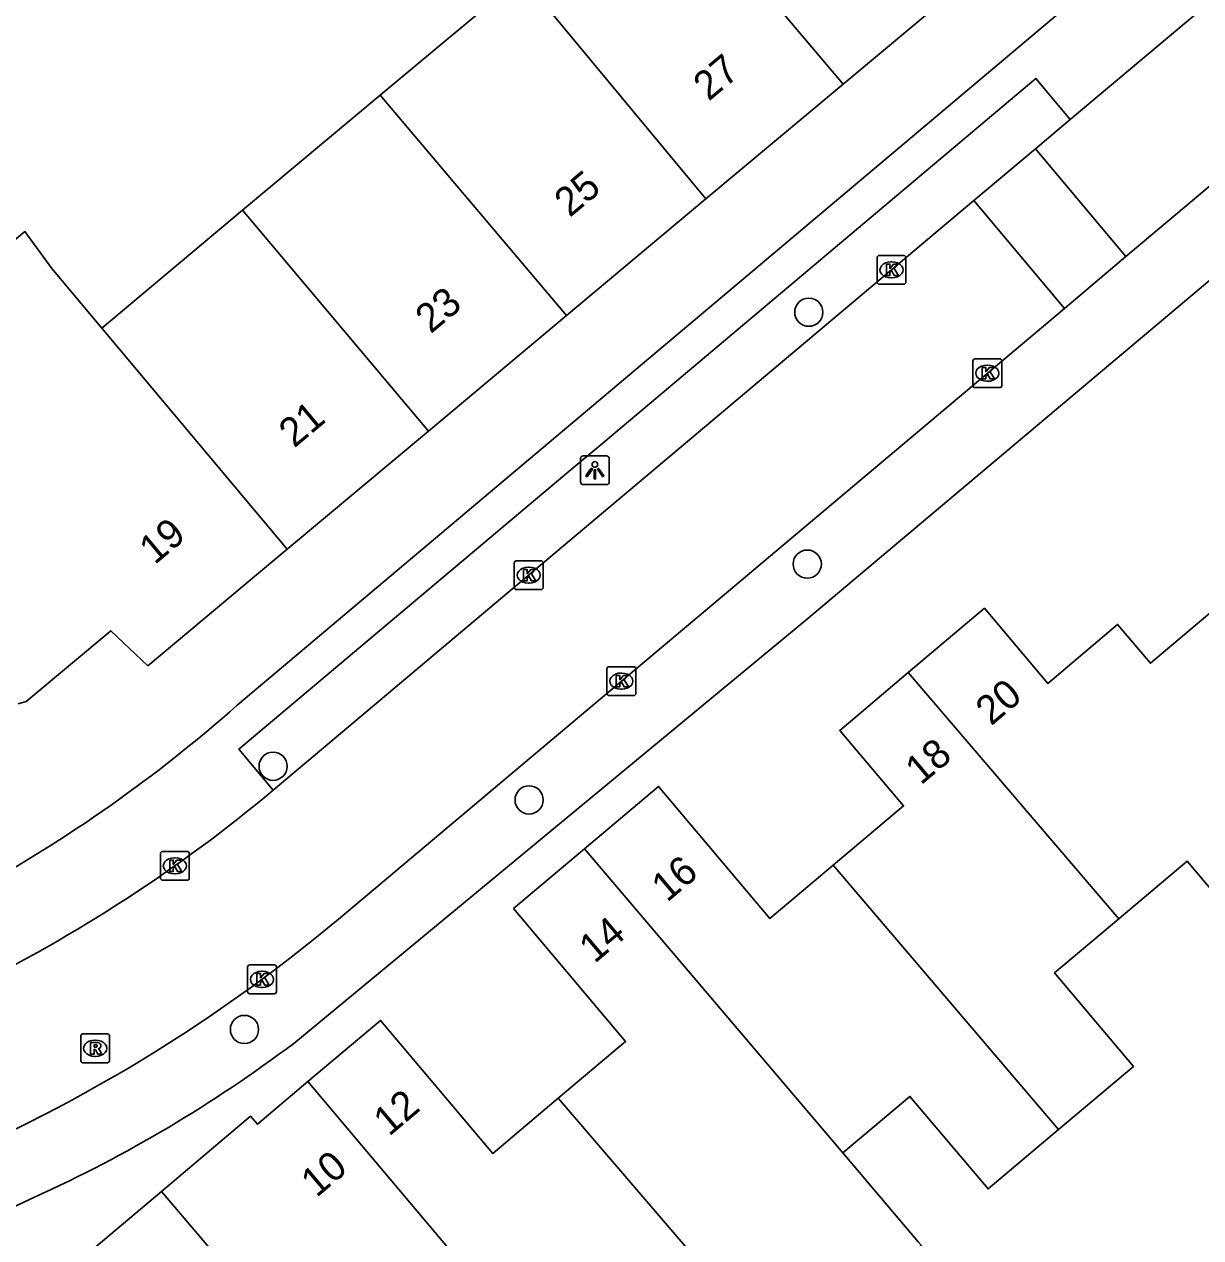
# Model space of a CAD drawing. Extents: x 157767 to 159171, y 387842 to 389425.
# Drawn here: x 158628.59 to 158669.39, y 388522.23 to 388564.3 of the extents above; entities that cross this region are included whole.
import ezdxf

# ---------------------------------------------------------------- set-up
doc = ezdxf.new("R2010")
doc.units = 0
for name, color, linetype in [('IMGEO_Boom', 7, 'Continuous'), ('IMGEO_Kolk', 7, 'Continuous'), ('IMGEO_Lichtpunt', 7, 'Continuous'), ('IMGEO_Pand', 7, 'Continuous'), ('IMGEO_Pand_nummerreeks', 7, 'Continuous'), ('IMGEO_Rijbaan_lokaal_open', 7, 'Continuous'), ('IMGEO_Rioolput', 7, 'Continuous'), ('IMGEO_Voetpad_open', 7, 'Continuous')]:
    doc.layers.add(name, color=color, linetype=linetype)

msp = doc.modelspace()

# ---------------------------------------------------------------- linework, layer by layer
at = {"layer": 'IMGEO_Boom'}
for centre in [(158655.794, 388554.319), (158655.742, 388545.586), (158637.217, 388538.578), (158646.096, 388537.41), (158636.223, 388529.452)]:
    msp.add_circle(centre, 0.489, dxfattribs=at)
at = {"layer": 'IMGEO_Kolk'}
for p, q in [((158658.162, 388555.363), (158658.162, 388556.215)), ((158658.237, 388556.289), (158659.089, 388556.289)), ((158658.65, 388556.069), (158658.675, 388556.069)), ((158659.163, 388556.215), (158659.163, 388555.363)), ((158659.089, 388555.289), (158658.237, 388555.289)), ((158658.673, 388555.509), (158658.648, 388555.509)), ((158661.486, 388551.778), (158661.486, 388552.63)), ((158661.561, 388552.704), (158662.413, 388552.704)), ((158662.487, 388552.63), (158662.487, 388551.778)), ((158661.974, 388552.484), (158661.999, 388552.484)), ((158661.997, 388551.924), (158661.972, 388551.924)), ((158662.413, 388551.704), (158661.561, 388551.704)), ((158645.582, 388544.776), (158645.582, 388545.628)), ((158645.657, 388545.702), (158646.509, 388545.702)), ((158646.07, 388545.482), (158646.095, 388545.482)), ((158646.583, 388545.628), (158646.583, 388544.776)), ((158646.509, 388544.702), (158645.657, 388544.702)), ((158646.093, 388544.922), (158646.068, 388544.922)), ((158648.795, 388541.104), (158648.795, 388541.956)), ((158648.87, 388542.03), (158649.722, 388542.03)), ((158649.283, 388541.81), (158649.308, 388541.81)), ((158649.796, 388541.956), (158649.796, 388541.104)), ((158649.306, 388541.25), (158649.281, 388541.25)), ((158649.722, 388541.03), (158648.87, 388541.03)), ((158633.31, 388534.699), (158633.31, 388535.551)), ((158633.385, 388535.625), (158634.237, 388535.625)), ((158633.798, 388535.405), (158633.823, 388535.405)), ((158634.311, 388535.551), (158634.311, 388534.699)), ((158634.237, 388534.625), (158633.385, 388534.625)), ((158633.821, 388534.845), (158633.796, 388534.845)), ((158636.333, 388530.763), (158636.333, 388531.615)), ((158636.408, 388531.689), (158637.26, 388531.689)), ((158637.334, 388531.615), (158637.334, 388530.763)), ((158636.821, 388531.469), (158636.846, 388531.469)), ((158636.844, 388530.909), (158636.819, 388530.909)), ((158637.26, 388530.689), (158636.408, 388530.689))]:
    msp.add_line(p, q, dxfattribs=at)
for points in [[(158658.162, 388555.363), (158658.162, 388556.215)], [(158658.237, 388556.289), (158659.089, 388556.289)], [(158658.483, 388555.989), (158658.606, 388555.989), (158658.606, 388555.838), (158658.736, 388555.989), (158658.9, 388555.989), (158658.754, 388555.838), (158658.907, 388555.589), (158658.755, 388555.589), (158658.67, 388555.753), (158658.606, 388555.686), (158658.606, 388555.589), (158658.483, 388555.589), (158658.483, 388555.989)], [(158659.163, 388556.215), (158659.163, 388555.363)], [(158659.089, 388555.289), (158658.237, 388555.289)], [(158661.486, 388551.778), (158661.486, 388552.63)], [(158661.561, 388552.704), (158662.413, 388552.704)], [(158662.487, 388552.63), (158662.487, 388551.778)], [(158661.807, 388552.404), (158661.93, 388552.404), (158661.93, 388552.253), (158662.06, 388552.404), (158662.224, 388552.404), (158662.078, 388552.253), (158662.231, 388552.004), (158662.079, 388552.004), (158661.994, 388552.168), (158661.93, 388552.101), (158661.93, 388552.004), (158661.807, 388552.004), (158661.807, 388552.404)], [(158662.413, 388551.704), (158661.561, 388551.704)], [(158645.582, 388544.776), (158645.582, 388545.628)], [(158645.657, 388545.702), (158646.509, 388545.702)], [(158646.583, 388545.628), (158646.583, 388544.776)], [(158645.903, 388545.402), (158646.026, 388545.402), (158646.026, 388545.251), (158646.156, 388545.402), (158646.32, 388545.402), (158646.174, 388545.251), (158646.327, 388545.002), (158646.175, 388545.002), (158646.09, 388545.166), (158646.026, 388545.099), (158646.026, 388545.002), (158645.903, 388545.002), (158645.903, 388545.402)], [(158646.509, 388544.702), (158645.657, 388544.702)], [(158648.795, 388541.104), (158648.795, 388541.956)], [(158648.87, 388542.03), (158649.722, 388542.03)], [(158649.116, 388541.73), (158649.239, 388541.73), (158649.239, 388541.579), (158649.369, 388541.73), (158649.533, 388541.73), (158649.387, 388541.579), (158649.54, 388541.33), (158649.388, 388541.33), (158649.303, 388541.494), (158649.239, 388541.427), (158649.239, 388541.33), (158649.116, 388541.33), (158649.116, 388541.73)], [(158649.796, 388541.956), (158649.796, 388541.104)], [(158649.722, 388541.03), (158648.87, 388541.03)], [(158633.31, 388534.699), (158633.31, 388535.551)], [(158633.385, 388535.625), (158634.237, 388535.625)], [(158634.311, 388535.551), (158634.311, 388534.699)], [(158633.631, 388535.325), (158633.754, 388535.325), (158633.754, 388535.174), (158633.884, 388535.325), (158634.048, 388535.325), (158633.902, 388535.174), (158634.055, 388534.925), (158633.903, 388534.925), (158633.818, 388535.089), (158633.754, 388535.022), (158633.754, 388534.925), (158633.631, 388534.925), (158633.631, 388535.325)], [(158634.237, 388534.625), (158633.385, 388534.625)], [(158636.333, 388530.763), (158636.333, 388531.615)], [(158636.408, 388531.689), (158637.26, 388531.689)], [(158637.334, 388531.615), (158637.334, 388530.763)], [(158636.654, 388531.389), (158636.777, 388531.389), (158636.777, 388531.238), (158636.907, 388531.389), (158637.071, 388531.389), (158636.925, 388531.238), (158637.078, 388530.989), (158636.926, 388530.989), (158636.841, 388531.153), (158636.777, 388531.086), (158636.777, 388530.989), (158636.654, 388530.989), (158636.654, 388531.389)], [(158637.26, 388530.689), (158636.408, 388530.689)]]:
    msp.add_lwpolyline(points, dxfattribs=at)
for centre, start, end in [((158658.239, 388556.213), 91.552, 178.448), ((158658.239, 388556.213), 91.552, 178.448), ((158659.087, 388556.213), 1.552, 88.448), ((158659.087, 388556.213), 1.552, 88.448), ((158658.239, 388555.365), 181.552, 268.448), ((158658.239, 388555.365), 181.552, 268.448), ((158659.087, 388555.365), 271.552, 358.448), ((158659.087, 388555.365), 271.552, 358.448), ((158661.563, 388552.628), 91.552, 178.448), ((158661.563, 388552.628), 91.552, 178.448), ((158662.411, 388552.628), 1.552, 88.448), ((158662.411, 388552.628), 1.552, 88.448), ((158661.563, 388551.78), 181.552, 268.448), ((158661.563, 388551.78), 181.552, 268.448), ((158662.411, 388551.78), 271.552, 358.448), ((158662.411, 388551.78), 271.552, 358.448), ((158645.659, 388545.626), 91.552, 178.448), ((158645.659, 388545.626), 91.552, 178.448), ((158646.507, 388545.626), 1.552, 88.448), ((158646.507, 388545.626), 1.552, 88.448), ((158645.659, 388544.778), 181.552, 268.448), ((158645.659, 388544.778), 181.552, 268.448), ((158646.507, 388544.778), 271.552, 358.448), ((158646.507, 388544.778), 271.552, 358.448), ((158648.872, 388541.954), 91.552, 178.448), ((158648.872, 388541.954), 91.552, 178.448), ((158649.72, 388541.954), 1.552, 88.448), ((158649.72, 388541.954), 1.552, 88.448), ((158648.872, 388541.106), 181.552, 268.448), ((158648.872, 388541.106), 181.552, 268.448), ((158649.72, 388541.106), 271.552, 358.448), ((158649.72, 388541.106), 271.552, 358.448), ((158633.387, 388535.549), 91.552, 178.448), ((158633.387, 388535.549), 91.552, 178.448), ((158634.235, 388535.549), 1.552, 88.448), ((158634.235, 388535.549), 1.552, 88.448), ((158633.387, 388534.701), 181.552, 268.448), ((158633.387, 388534.701), 181.552, 268.448), ((158634.235, 388534.701), 271.552, 358.448), ((158634.235, 388534.701), 271.552, 358.448), ((158636.41, 388531.613), 91.552, 178.448), ((158636.41, 388531.613), 91.552, 178.448), ((158637.258, 388531.613), 1.552, 88.448), ((158637.258, 388531.613), 1.552, 88.448), ((158636.41, 388530.765), 181.552, 268.448), ((158636.41, 388530.765), 181.552, 268.448), ((158637.258, 388530.765), 271.552, 358.448), ((158637.258, 388530.765), 271.552, 358.448)]:
    msp.add_arc(centre, 0.0765, start, end, dxfattribs=at)
for centre, major_axis, ratio, start_param, end_param in [((158658.649, 388555.789), (-0.387, 0.002), 0.722429, 4.712389, 7.853982), ((158658.674, 388555.789), (-0.39, 0.002), 0.717154, 1.570796, 4.712389), ((158661.973, 388552.204), (-0.387, 0.002), 0.722429, 4.712389, 7.853982), ((158661.998, 388552.204), (-0.39, 0.002), 0.717154, 1.570796, 4.712389), ((158646.069, 388545.202), (-0.387, 0.002), 0.722429, 4.712389, 7.853982), ((158646.094, 388545.202), (-0.39, 0.002), 0.717154, 1.570796, 4.712389), ((158649.282, 388541.53), (-0.387, 0.002), 0.722429, 4.712389, 7.853982), ((158649.307, 388541.53), (-0.39, 0.002), 0.717154, 1.570796, 4.712389), ((158633.797, 388535.125), (-0.387, 0.002), 0.722429, 4.712389, 7.853982), ((158633.822, 388535.125), (-0.39, 0.002), 0.717154, 1.570796, 4.712389), ((158636.82, 388531.189), (-0.387, 0.002), 0.722429, 4.712389, 7.853982), ((158636.845, 388531.189), (-0.39, 0.002), 0.717154, 1.570796, 4.712389)]:
    msp.add_ellipse(centre, major_axis=major_axis, ratio=ratio, start_param=start_param, end_param=end_param, dxfattribs=at)
at = {"layer": 'IMGEO_Lichtpunt'}
for p, q in [((158647.878, 388549.243), (158647.878, 388548.436)), ((158647.878, 388549.243), (158647.878, 388548.436)), ((158648.78, 388549.338), (158647.972, 388549.338)), ((158648.78, 388549.338), (158647.972, 388549.338)), ((158648.874, 388548.436), (158648.874, 388549.243)), ((158648.874, 388548.436), (158648.874, 388549.243)), ((158647.972, 388548.342), (158648.78, 388548.342)), ((158647.972, 388548.342), (158648.78, 388548.342))]:
    msp.add_line(p, q, dxfattribs=at)
for points in [[(158648.252, 388548.907), (158648.291, 388548.879), (158648.103, 388548.617), (158648.065, 388548.644), (158648.252, 388548.907)], [(158648.354, 388548.859), (158648.401, 388548.859), (158648.401, 388548.537), (158648.354, 388548.537), (158648.354, 388548.859)], [(158648.464, 388548.879), (158648.502, 388548.906), (158648.689, 388548.644), (158648.65, 388548.616), (158648.464, 388548.879)]]:
    msp.add_lwpolyline(points, dxfattribs=at)
msp.add_circle((158648.377, 388549.041), 0.0994, dxfattribs=at)
for centre, start, end in [((158647.972, 388549.243), 90, 180), ((158647.972, 388549.243), 90, 180), ((158648.78, 388549.243), 0, 90), ((158648.78, 388549.243), 0, 90), ((158647.972, 388548.436), 180, 270), ((158647.972, 388548.436), 180, 270), ((158648.78, 388548.436), 270, 0), ((158648.78, 388548.436), 270, 360)]:
    msp.add_arc(centre, 0.0946, start, end, dxfattribs=at)
at = {"layer": 'IMGEO_Pand'}
for points in [[(158656.315, 388574.672), (158655.626, 388574.102), (158662.029, 388566.447), (158656.983, 388562.227)], [(158650.521, 388569.866), (158656.983, 388562.227)], [(158640.927, 388561.841), (158645.838, 388565.949)], [(158645.838, 388565.949), (158652.228, 388558.25)], [(158656.983, 388562.227), (158652.228, 388558.25)], [(158636.161, 388557.855), (158640.927, 388561.841)], [(158640.927, 388561.841), (158647.392, 388554.205)], [(158652.228, 388558.25), (158647.392, 388554.205)], [(158631.275, 388553.768), (158636.161, 388557.855)], [(158642.603, 388550.2), (158636.161, 388557.855)], [(158622.804, 388551.451), (158622.479, 388551.973), (158628.611, 388557.117), (158629.543, 388555.839), (158631.275, 388553.768)], [(158647.392, 388554.205), (158642.603, 388550.2)], [(158631.275, 388553.768), (158637.703, 388546.101)], [(158642.603, 388550.2), (158637.703, 388546.101)], [(158637.703, 388546.101), (158632.876, 388542.064), (158631.589, 388543.274), (158628.658, 388540.823), (158628.376, 388540.738)], [(158672.403, 388540.873), (158669.78, 388543.953), (158667.64, 388542.148), (158666.505, 388543.493), (158664.083, 388541.451), (158661.886, 388544.055), (158659.244, 388541.826)], [(158656.643, 388535.146), (158659.08, 388537.202), (158656.869, 388539.823), (158657.619, 388540.455), (158659.244, 388541.826)], [(158659.244, 388541.826), (158666.547, 388533.293)], [(158648.017, 388535.716), (158649.856, 388537.267), (158650.582, 388537.879), (158654.448, 388533.295), (158656.643, 388535.146)], [(158666.547, 388533.293), (158668.914, 388535.29), (158671.627, 388532.073), (158676.439, 388536.133)], [(158647.102, 388527.069), (158649.438, 388529.04), (158645.557, 388533.641), (158646.284, 388534.254), (158648.017, 388535.716)], [(158656.977, 388525.171), (158648.017, 388535.716)], [(158656.643, 388535.146), (158664.456, 388525.985)], [(158666.547, 388533.293), (158664.317, 388531.412), (158667.049, 388528.173), (158664.456, 388525.985)], [(158638.427, 388527.645), (158640.219, 388529.157), (158640.945, 388529.769), (158644.835, 388525.157), (158647.102, 388527.069)], [(158633.346, 388523.839), (158636.436, 388526.444), (158636.671, 388526.164), (158638.427, 388527.645)], [(158638.427, 388527.645), (158647.352, 388517.057)], [(158647.102, 388527.069), (158654.941, 388517.943)], [(158664.456, 388525.985), (158662.011, 388523.923), (158659.303, 388527.133), (158656.977, 388525.171)], [(158656.977, 388525.171), (158659.59, 388522.095), (158659.705, 388521.96), (158657.357, 388519.98), (158654.941, 388517.943)], [(158628.799, 388519.482), (158630.015, 388520.507), (158629.758, 388520.814), (158633.346, 388523.839)], [(158645.289, 388509.797), (158633.346, 388523.839)]]:
    msp.add_lwpolyline(points, dxfattribs=at)
at = {"layer": 'IMGEO_Rijbaan_lokaal_open'}
for points in [[(158709.737, 388592.487), (158682.105, 388569.125), (158666.794, 388556.246)], [(158664.862, 388561.005), (158671.604, 388566.679)], [(158663.65, 388559.986), (158664.862, 388561.005)], [(158661.514, 388558.189), (158663.65, 388559.986)], [(158666.794, 388556.246), (158663.65, 388559.986)], [(158661.514, 388558.189), (158637.224, 388537.749)], [(158664.658, 388554.45), (158661.514, 388558.189)], [(158666.794, 388556.246), (158664.658, 388554.45)], [(158664.658, 388554.45), (158639.54, 388533.323)]]:
    msp.add_lwpolyline(points, dxfattribs=at)
for centre, radius, start, end in [((158603.136, 388578.58), 53.19, 296.1488, 309.8569), ((158603.792, 388575.949), 55.632, 291.4237, 309.9847)]:
    msp.add_arc(centre, radius, start, end, dxfattribs=at)
at = {"layer": 'IMGEO_Rioolput'}
for p, q in [((158630.546, 388528.374), (158630.546, 388529.226)), ((158630.621, 388529.3), (158631.473, 388529.3)), ((158631.034, 388529.08), (158631.059, 388529.08)), ((158631.547, 388529.226), (158631.547, 388528.374)), ((158631.473, 388528.3), (158630.621, 388528.3)), ((158631.057, 388528.52), (158631.032, 388528.52))]:
    msp.add_line(p, q, dxfattribs=at)
for points in [[(158630.546, 388528.374), (158630.546, 388529.226)], [(158630.621, 388529.3), (158631.473, 388529.3)], [(158631.547, 388529.226), (158631.547, 388528.374)], [(158631.135, 388528.998), (158630.883, 388529), (158630.883, 388528.6)], [(158630.883, 388528.6), (158631.007, 388528.6), (158631.007, 388528.762), (158631.018, 388528.762)], [(158631.061, 388528.919), (158631.007, 388528.919), (158631.007, 388528.838)], [(158631.007, 388528.838), (158631.059, 388528.838)], [(158631.065, 388528.733), (158631.136, 388528.6), (158631.276, 388528.6), (158631.211, 388528.726)], [(158631.473, 388528.3), (158630.621, 388528.3)]]:
    msp.add_lwpolyline(points, dxfattribs=at)
for centre, radius, start, end in [((158630.623, 388529.224), 0.0765, 91.552, 178.448), ((158630.623, 388529.224), 0.0765, 91.552, 178.448), ((158631.471, 388529.224), 0.0765, 1.552, 88.448), ((158631.471, 388529.224), 0.0765, 1.552, 88.448), ((158631.017, 388528.709), 0.0533, 26.0293, 88.6989), ((158631.043, 388529.027), 0.19, 274.7715, 282.9687), ((158631.067, 388528.823), 0.0964, 77.0061, 93.1865), ((158631.081, 388528.88), 0.0378, 276.6634, 79.6772), ((158631.134, 388528.888), 0.109, 350.3612, 89.416), ((158631.132, 388528.888), 0.112, 277.5842, 350.9817), ((158631.116, 388528.673), 0.108, 29.5134, 73.7905), ((158630.623, 388528.376), 0.0765, 181.552, 268.448), ((158630.623, 388528.376), 0.0765, 181.552, 268.448), ((158631.471, 388528.376), 0.0765, 271.552, 358.448), ((158631.471, 388528.376), 0.0765, 271.552, 358.448)]:
    msp.add_arc(centre, radius, start, end, dxfattribs=at)
for centre, major_axis, ratio, start_param, end_param in [((158631.033, 388528.8), (-0.387, 0.002), 0.722429, 4.712389, 7.853982), ((158631.058, 388528.8), (-0.39, 0.002), 0.717154, 1.570796, 4.712389)]:
    msp.add_ellipse(centre, major_axis=major_axis, ratio=ratio, start_param=start_param, end_param=end_param, dxfattribs=at)
at = {"layer": 'IMGEO_Voetpad_open'}
for points in [[(158715.664, 388594.113), (158655.688, 388543.646), (158637.934, 388528.971)], [(158635.976, 388540.694), (158664.659, 388564.849)], [(158637.224, 388537.749), (158636.032, 388539.167), (158647.559, 388548.868), (158648.508, 388549.667), (158663.668, 388562.424), (158664.862, 388561.005)], [(158628.945, 388523.637), (158626.049, 388522.288), (158623.08, 388521.107)]]:
    msp.add_lwpolyline(points, dxfattribs=at)
for centre, radius, start, end in [((158602.029, 388579.144), 51.292, 298.8717, 311.4409), ((158609.054, 388567.398), 48.07, 294.4429, 306.9262)]:
    msp.add_arc(centre, radius, start, end, dxfattribs=at)

# ---------------------------------------------------------------- texts
at = {"layer": 'IMGEO_Pand_nummerreeks'}
for s, rotation, p in [('27', 39.9085, (158652.323, 388561.614)), ('25', 39.9085, (158647.503, 388557.582)), ('23', 39.9085, (158642.683, 388553.551)), ('21', 39.9085, (158637.95, 388549.592)), ('19', 39.9085, (158633.109, 388545.543)), ('20', 40.1472, (158662.117, 388539.959)), ('18', 40.1487, (158659.679, 388537.901)), ('16', 40.1437, (158650.878, 388533.838)), ('14', 40.1414, (158648.365, 388531.72)), ('12', 40.145, (158641.236, 388525.723)), ('10', 40.145, (158638.721, 388523.602))]:
    msp.add_text(s, height=1, rotation=rotation, dxfattribs=at).set_placement(p)

doc.saveas('drawing.dxf')
